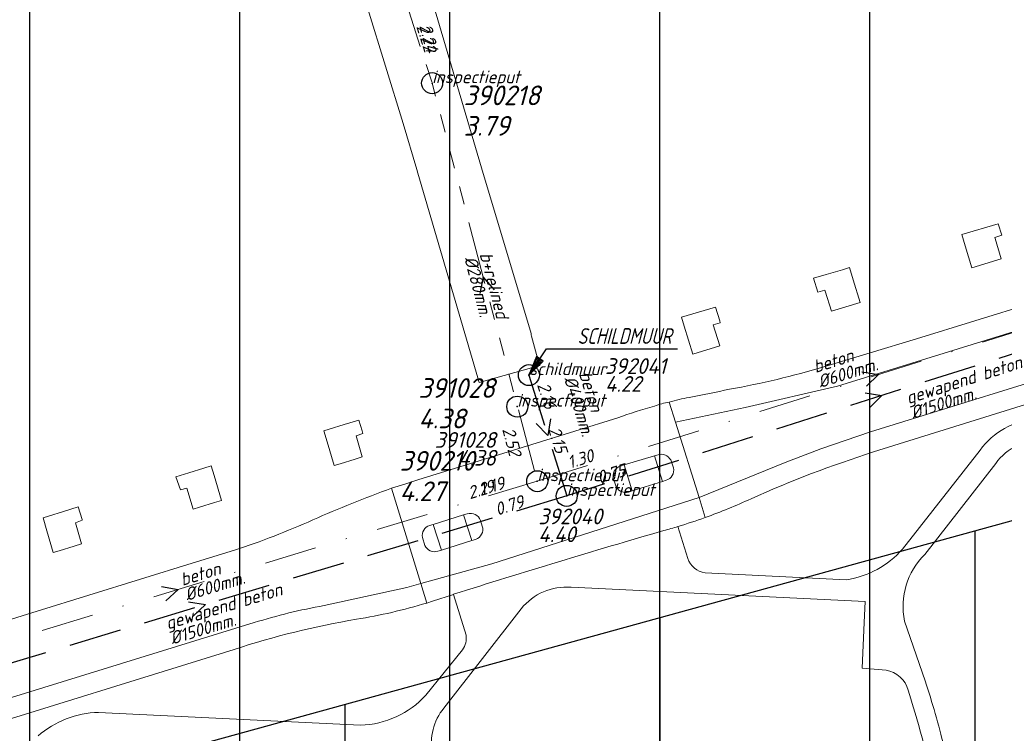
# Model space of a CAD drawing. Extents: x 148869 to 161638, y 453607 to 469810.
# Tile 345 of 656: x 155457 to 155551, y 461916 to 461984. Entities that reach past the tile are written whole.
import ezdxf
from ezdxf.enums import TextEntityAlignment as Align

# ---------------------------------------------------------------- set-up
doc = ezdxf.new("R2010")
doc.units = 0
doc.header["$PDMODE"] = 32
doc.header["$PDSIZE"] = 2
for name, pattern in [('RI-GWA', [18.45, 6, -1.8, 1.75, -1.8, 1.75, -1.8, 1.75, -1.8]), ('RI-HWA', [7.4, 5, -2.4]), ('RI-VWA', [11, 5, -3, 0, -3])]:
    doc.linetypes.add(name, pattern=pattern)
doc.layers.get('0').update_dxf_attribs({"linetype": 'CONTINUOUS'})
doc.layers.get('DEFPOINTS').update_dxf_attribs({"linetype": 'CONTINUOUS'})
for name, color, linetype in [('2022 hatch', 10, 'CONTINUOUS'), ('2024', 160, 'CONTINUOUS'), ('2024 hatch', 160, 'CONTINUOUS'), ('B-OI-AANPIJLING', 1, 'CONTINUOUS'), ('B-OI-AANPIJLING-niet meenemen', 252, 'CONTINUOUS'), ('B-OI-RI-BIJZONDERDERHEDEN-T18-niet meenemen', 252, 'CONTINUOUS'), ('B-OI-RI-BOB-T18-niet meenemen', 252, 'CONTINUOUS'), ('B-OI-RI-DIAMETER-T18-niet meenemen', 252, 'CONTINUOUS'), ('B-OI-RI-HWA-PUTDEKSELHOOGTE-T25-niet meenemen', 252, 'CONTINUOUS'), ('B-OI-RI-HWA-PUTNUMMER-T25-niet meenemen', 252, 'CONTINUOUS'), ('B-OI-RI-HWA_TRANSPORTLEIDING-G-niet meenemen', 252, 'RI-HWA'), ('B-OI-RI-MATERIAAL-T18-niet meenemen', 252, 'CONTINUOUS'), ('B-OI-RI-STROOMRICHTING-S-niet meenemen', 252, 'CONTINUOUS'), ('B-OI-RI-VWA_PUTDEKSELHOOGTE-T25-niet meenemen', 252, 'CONTINUOUS'), ('gs dwa', 252, 'CONTINUOUS'), ('gs rwa', 252, 'CONTINUOUS')]:
    doc.layers.add(name, color=color, linetype=linetype)
for name, color, linetype, lineweight in [('B-OI-RI-GWA-MATERIAAL-T18', 10, 'CONTINUOUS', 18), ('B-OI-RI-GWA-PUTDEKSELHOOGTE-T25', 10, 'CONTINUOUS', 25), ('B-OI-RI-GWA_BOB-T18', 10, 'CONTINUOUS', 18), ('B-OI-RI-GWA_DIAMETER-T18', 10, 'CONTINUOUS', 18), ('B-OI-RI-GWA_PUTNUMMER-T18', 10, 'CONTINUOUS', 18), ('B-OI-RI-GWA_RIOOLPUT-S', 10, 'CONTINUOUS', 25), ('B-OI-RI-GWA_TRANSPORTLEIDING-G', 10, 'RI-GWA', 18), ('B-OI-RI-STROOMRICHTING-S', 252, 'CONTINUOUS', 25), ('B-OI-RI-VWA-BOB-T18', 34, 'CONTINUOUS', 18), ('B-OI-RI-VWA_PUTDEKSELHOOGTE-T25', 34, 'CONTINUOUS', 25), ('B-OI-RI-VWA_PUTNUMMER-T25', 34, 'CONTINUOUS', 25), ('B-OI-RI-VWA_TRANSPORTLEIDING-G-niet meenemen', 252, 'RI-VWA', 18), ('B-RO-VH-VERHARDING_ASFALT-GV', 251, 'CONTINUOUS', 18), ('B-RO-VH-VERHARDING_SIERBESTRATING-GV', 251, 'CONTINUOUS', 18), ('B-RO-VH-VERHARDING_STRAATBAKSTEEN-GV', 251, 'CONTINUOUS', 18)]:
    doc.layers.add(name, color=color, linetype=linetype, lineweight=lineweight)
doc.styles.add('iso15', font='ISO.shx', dxfattribs={"oblique": 15})
doc.styles.add('NLCS-ISO-M500-T18_CURSIEF', font='NLCS-ISO.ttf', dxfattribs={"oblique": 15, "height": 0.9})
doc.styles.add('NLCS-ISO-M750-T25_CURSIEF', font='NLCS-ISO.ttf', dxfattribs={"oblique": 15, "height": 1.875})
doc.styles.add('NLCS-ISO-M750_CURSIEF', font='NLCS-ISO.ttf', dxfattribs={"oblique": 15})

# ---------------------------------------------------------------- blocks, each defined once
blk = doc.blocks.new('ACMAP_ANN_TEMPLATE_vwa-nap-r')
at = {"color": 0, "linetype": 'ByBlock', "style": 'NLCS-ISO-M500-T18_CURSIEF', "oblique": 15}
blk.add_attdef('vwa-nap-r', (-5.6, 0.2), '', height=1.2, dxfattribs=at)
blk = doc.blocks.new('ACMAP_ANN_TEMPLATE_gwa-diam')
at = {"color": 0, "linetype": 'ByBlock', "style": 'NLCS-ISO-M500-T18_CURSIEF', "oblique": 15}
blk.add_attdef('gwa-diam', (-2.2, -1.3), '', height=1.2, dxfattribs=at)
blk = doc.blocks.new('ACMAP_ANN_TEMPLATE_gwa-materiaal')
at = {"color": 0, "linetype": 'ByBlock', "style": 'NLCS-ISO-M500-T18_CURSIEF', "oblique": 15}
blk.add_attdef('gwa-mat', (-2.2, 0.2), '', height=1.2, dxfattribs=at)
blk = doc.blocks.new('ACMAP_ANN_TEMPLATE_gwa-nap-l')
at = {"color": 0, "linetype": 'ByBlock', "style": 'NLCS-ISO-M500-T18_CURSIEF', "oblique": 15}
blk.add_attdef('gwa-nap-l', (2.3, 0.2), '', height=1.2, dxfattribs=at)
blk = doc.blocks.new('ACMAP_ANN_TEMPLATE_gwa-nap-r')
at = {"color": 0, "linetype": 'ByBlock', "style": 'NLCS-ISO-M500-T18_CURSIEF', "oblique": 15}
blk.add_attdef('gwa-nap-r', (-5.6, 0.2), '', height=1.2, dxfattribs=at)
blk = doc.blocks.new('ACMAP_ANN_TEMPLATE_type knoop')
at = {"layer": 'DEFPOINTS', "style": 'NLCS-ISO-M500-T18_CURSIEF', "oblique": 15}
blk.add_attdef('type_knoop', (0, 0), '', height=1.2, dxfattribs=at)
blk = doc.blocks.new('ACMAP_ANN_TEMPLATE_gwa-puth')
at = {"color": 0, "linetype": 'ByBlock', "style": 'NLCS-ISO-M750-T25_CURSIEF', "oblique": 15}
blk.add_attdef('gwa-puth', (3, -5), '', height=1.875, dxfattribs=at)
blk = doc.blocks.new('ACMAP_ANN_TEMPLATE_gwa-putnr')
at = {"color": 0, "linetype": 'ByBlock', "style": 'NLCS-ISO-M750-T25_CURSIEF', "oblique": 15}
blk.add_attdef('gwa-putnr', (3, -2.1), '', height=1.875, dxfattribs=at)
blk = doc.blocks.new('ACMAP_ANN_TEMPLATE_vwa-puth')
at = {"color": 0, "linetype": 'ByBlock', "style": 'NLCS-ISO-M750-T25_CURSIEF', "oblique": 15}
blk.add_attdef('vwa-puth', (-3, 5), '', height=1.875, dxfattribs=at)
blk = doc.blocks.new('ACMAP_ANN_TEMPLATE_vwa-putnr')
at = {"color": 0, "linetype": 'ByBlock', "style": 'NLCS-ISO-M750-T25_CURSIEF', "oblique": 15}
blk.add_attdef('vaw-putnr', (-3, 7.9), '', height=1.875, dxfattribs=at)
blk = doc.blocks.new('ACMAP_ANN_TEMPLATE_diam')
at = {"color": 0, "linetype": 'ByBlock', "style": 'iso15', "oblique": 15}
blk.add_attdef('diam', (0.5, -1.3), '', height=1.2, dxfattribs=at)
blk = doc.blocks.new('ACMAP_ANN_TEMPLATE_mat')
at = {"color": 0, "linetype": 'ByBlock', "style": 'iso15', "oblique": 15}
blk.add_attdef('mat', (0.5, 0.2), '', height=1.2, dxfattribs=at)
blk = doc.blocks.new('ACMAP_ANN_TEMPLATE_nap-l')
at = {"color": 0, "linetype": 'ByBlock', "style": 'iso15', "oblique": 15}
blk.add_attdef('nap-l', (3.3, 0.2), '', height=1.2, dxfattribs=at)
blk = doc.blocks.new('ACMAP_ANN_TEMPLATE_nap-r')
at = {"color": 0, "linetype": 'ByBlock', "style": 'iso15', "oblique": 15}
blk.add_attdef('nap-r', text='', height=1.2, dxfattribs=at).set_placement((-4.1, 0.2), align=Align.RIGHT)
blk = doc.blocks.new('ACMAP_ANN_TEMPLATE_puth-dwa')
at = {"color": 0, "linetype": 'ByBlock', "style": 'iso15', "oblique": 15}
blk.add_attdef('puth-dwa', text='', height=1.5, dxfattribs=at).set_placement((2.7, 1), align=Align.RIGHT)
blk = doc.blocks.new('ACMAP_ANN_TEMPLATE_putnr-dwa')
at = {"color": 0, "linetype": 'ByBlock', "style": 'iso15', "oblique": 15}
blk.add_attdef('putnr-dwa', text='', height=1.5, dxfattribs=at).set_placement((2.7, 2.7), align=Align.RIGHT)
blk = doc.blocks.new('ACMAP_ANN_TEMPLATE_puth-rwa')
at = {"color": 0, "linetype": 'ByBlock', "style": 'iso15', "oblique": 15}
blk.add_attdef('puth-rwa', (-2.7, -4.4), '', height=1.5, dxfattribs=at)
blk = doc.blocks.new('ACMAP_ANN_TEMPLATE_putnr-rwa')
at = {"color": 0, "linetype": 'ByBlock', "style": 'iso15', "oblique": 15}
blk.add_attdef('putnr-rwa', (-2.7, -2.7), '', height=1.5, dxfattribs=at)

msp = doc.modelspace()

# ---------------------------------------------------------------- hatches: boundary and pattern name
at = {"layer": '2022 hatch'}
h = msp.add_hatch(dxfattribs=at)
h.set_pattern_fill('ANSI31', color=256, scale=19.992, angle=45)
h.set_pattern_definition([(90, (0, 0), (-19.992, 0), [])])
h.paths.add_polyline_path([(155957.388, 462199.724), (155824.598, 462339.47), (155809.402, 462364.77), (155712.061, 462492.349), (155741.324, 462534.936), (155724.447, 462653.497), (155647.562, 462844.836), (155571.032, 462835.784), (155539.498, 462940.928), (155214.406, 462860.043), (154975.035, 462800.215), (154771.747, 462639.509), (154795.059, 462617.836), (154687.68, 462525.32), (154739.275, 462359.608), (154777.217, 462294.152), (154815.258, 462238.263), (154900.318, 462169.47), (154928.549, 462144.027), (154992.389, 461993.67), (155064.085, 461959.845), (155069.754, 461944.783), (155080.623, 461929.02), (155099.543, 461841.435), (155124.54, 461788.653), (155176.213, 461747.526), (155253.101, 461670.144), (155301.179, 461625.416), (155386.96, 461536.3), (155426.743, 461562.755), (155670.404, 461472.539), (155778.97, 461514.91), (155823.821, 461578.908), (155914.942, 461739.532), (155884.36, 461781.396), (155900.671, 461812.327), (155940.194, 461941.246), (155946.895, 461971.718), (155993.497, 462030.178), (155993.118, 462149.221)])
at = {"layer": '2024 hatch'}
h = msp.add_hatch(dxfattribs=at)
h.set_pattern_fill('ANSI31', color=256, scale=29.988, angle=45)
h.set_pattern_definition([(90, (0, 0), (-29.988, 0), [])])
h.paths.add_polyline_path([(154831.694, 462220.786), (155444.64, 461906.596), (155731.699, 461985.627), (155857.303, 461818.438), (156014.781, 461601.834), (156060.402, 461536.419), (156081.902, 461465.462), (156157.242, 461082.374), (155797.145, 460855.732), (155567.09, 461168.914), (155534.07, 461230.342), (155509.317, 461273.713), (155475.227, 461315.96), (155413.292, 461389.046)])

# ---------------------------------------------------------------- linework, layer by layer
at = {"layer": '2024', "flags": 128}
msp.add_lwpolyline([(154831.694, 462220.786), (155444.64, 461906.596), (155731.699, 461985.627), (155857.303, 461818.438), (156014.781, 461601.834), (156060.402, 461536.419), (156081.902, 461465.462), (156157.242, 461082.374), (155797.145, 460855.732), (155567.09, 461168.914), (155534.07, 461230.342), (155509.317, 461273.713), (155475.227, 461315.96), (155413.292, 461389.046)], close=True, dxfattribs=at)
at = {"layer": 'B-OI-AANPIJLING', "color": 251, "flags": 128}
msp.add_lwpolyline([(155505.3, 461949.8), (155506.663, 461951.143), (155506.028, 461951.57), (155505.3, 461949.8), (155506.133, 461951.499), (155506.239, 461951.428), (155505.3, 461949.8), (155506.451, 461951.286), (155506.557, 461951.215), (155505.3, 461949.8), (155506.984, 461952.308), (155515.445, 461952.308)], dxfattribs=at)
at = {"layer": 'B-OI-AANPIJLING-niet meenemen', "flags": 128}
msp.add_lwpolyline([(155505.3, 461949.8), (155506.663, 461951.143), (155506.028, 461951.57), (155505.3, 461949.8), (155506.133, 461951.499), (155506.239, 461951.428), (155505.3, 461949.8), (155506.451, 461951.286), (155506.557, 461951.215), (155505.3, 461949.8), (155506.984, 461952.308), (155519.439, 461952.308)], dxfattribs=at)
at = {"layer": 'B-OI-RI-GWA_RIOOLPUT-S', "color": 251}
for p in [(155496.09, 461977.59), (155504.2, 461946.8)]:
    msp.add_point(p, dxfattribs=at)
at = {"layer": 'B-OI-RI-GWA_TRANSPORTLEIDING-G', "color": 251}
for p in [(155481.82, 462021.93), (155505.83, 461940.68)]:
    msp.add_line(p, (155496.09, 461977.59), dxfattribs=at)
at = {"layer": 'B-OI-RI-HWA_TRANSPORTLEIDING-G-niet meenemen'}
for p, q in [((155568.9, 461957.4), (155508.9, 461938.3)), ((155505.3, 461949.8), (155508.9, 461938.3)), ((155508.9, 461938.3), (155440.1, 461917.6))]:
    msp.add_line(p, q, dxfattribs=at)
at = {"layer": 'B-OI-RI-STROOMRICHTING-S', "color": 251}
msp.add_lwpolyline([(155502.015, 461957.93), (155500.955, 461959.14), (155500.625, 461957.56)], dxfattribs=at)
at = {"layer": 'B-OI-RI-STROOMRICHTING-S-niet meenemen'}
for points in [[(155537.01, 461950.11), (155538.6, 461949.85), (155537.44, 461948.74)], [(155537.31, 461948.1), (155538.9, 461947.85), (155537.75, 461946.73)], [(155507.36, 461945.64), (155507.1, 461944.05), (155505.98, 461945.21)], [(155470.31, 461929.67), (155471.9, 461929.4), (155470.73, 461928.3)], [(155472.91, 461928.22), (155474.5, 461927.95), (155473.33, 461926.85)]]:
    msp.add_lwpolyline(points, dxfattribs=at)
at = {"layer": 'B-OI-RI-VWA_TRANSPORTLEIDING-G-niet meenemen'}
for p, q in [((155506.1, 461939.7), (155571.1, 461960.01)), ((155437.7, 461919.1), (155506.1, 461939.7))]:
    msp.add_line(p, q, dxfattribs=at)
at = {"layer": 'B-RO-VH-VERHARDING_ASFALT-GV', "flags": 128}
for points in [[(155518.651, 461947.239), (155519.25, 461945.324), (155525.905, 461946.712), (155534.676, 461948.755), (155558.983, 461956.277), (155580.544, 461962.924), (155598.971, 461968.696), (155617.208, 461974.49), (155624.801, 461977.122), (155632.342, 461980.053), (155639.787, 461983.15), (155654.684, 461989.573), (155654.056, 461991.203), (155650.408, 461989.646), (155638.028, 461984.424), (155635.961, 461983.563)], [(155658.088, 461980.737), (155657.464, 461982.357), (155646.622, 461978.34), (155634.097, 461974.277), (155585.838, 461959.266), (155559.94, 461951.267), (155537.834, 461944.401), (155533.083, 461942.768), (155529.702, 461941.468), (155521.497, 461938.137), (155522.088, 461936.246)], [(155608.951, 461973.88), (155594.204, 461969.293), (155575.62, 461963.582), (155574.449, 461963.219), (155561.981, 461959.359), (155558.997, 461958.435), (155558.871, 461958.391), (155542.213, 461953.247), (155533.394, 461950.581)], [(155538.101, 461942.483), (155562.257, 461950.01), (155564.076, 461950.572), (155632.28, 461971.647)], [(155494.725, 461939.826), (155493.579, 461939.46), (155492.22, 461939.026), (155495.006, 461929.954), (155501.76, 461931.842), (155521.497, 461938.137), (155519.25, 461945.324), (155518.651, 461947.239)], [(155513.766, 461945.739), (155497.396, 461940.667), (155494.725, 461939.826)], [(155514.36, 461941.248), (155517.255, 461942.104), (155517.61, 461942.214)], [(155517.61, 461942.214), (155517.255, 461942.104), (155518.03, 461939.689), (155518.366, 461939.798)], [(155515.136, 461938.783), (155514.36, 461941.248), (155514.029, 461941.134)], [(155514.029, 461941.134), (155514.36, 461941.248)], [(155519.057, 461940.965), (155518.801, 461941.729)], [(155518.801, 461941.729), (155519.057, 461940.965)], [(155513.357, 461939.886), (155513.539, 461939.343)], [(155513.539, 461939.343), (155513.357, 461939.886)], [(155518.366, 461939.798), (155518.03, 461939.689), (155515.136, 461938.783), (155514.791, 461938.664)], [(155485.796, 461927.861), (155493.697, 461929.588), (155495.006, 461929.954), (155492.22, 461939.026)], [(155514.791, 461938.664), (155515.136, 461938.783)], [(155522.088, 461936.246), (155521.497, 461938.137), (155501.76, 461931.842), (155495.006, 461929.954)], [(155495.841, 461935.487), (155496.189, 461935.589), (155499.09, 461936.493), (155499.429, 461936.602)], [(155499.429, 461936.602), (155499.09, 461936.493)], [(155499.09, 461936.493), (155499.874, 461934.059), (155500.217, 461934.162)], [(155496.981, 461933.144), (155496.189, 461935.589), (155495.841, 461935.487)], [(155500.868, 461935.413), (155500.696, 461935.952)], [(155500.696, 461935.952), (155500.868, 461935.413)], [(155495.164, 461934.35), (155495.402, 461933.591)], [(155495.402, 461933.591), (155495.164, 461934.35)], [(155499.874, 461934.059), (155496.981, 461933.144), (155496.64, 461933.038)], [(155500.217, 461934.162), (155499.874, 461934.059)], [(155477.263, 461933.125), (155473.229, 461931.89), (155458.488, 461927.321), (155445.914, 461923.421), (155445.235, 461923.211), (155430.276, 461918.574), (155409.635, 461912.2), (155406.507, 461911.381), (155401.482, 461910.332), (155401.281, 461910.959)], [(155496.64, 461933.038), (155496.981, 461933.144)], [(155495.574, 461928.104), (155495.006, 461929.954), (155493.697, 461929.588), (155485.796, 461927.861)], [(155495.006, 461929.954), (155495.574, 461928.104), (155496.136, 461928.279), (155498.117, 461928.932), (155498.131, 461928.936)], [(155479.141, 461926.238), (155448.192, 461916.708), (155413.482, 461905.906), (155409.521, 461904.686)], [(155409.521, 461904.686), (155413.482, 461905.906), (155448.192, 461916.708), (155479.141, 461926.238)], [(155429.746, 461908.878), (155430.593, 461909.191), (155438.74, 461911.719), (155449.91, 461915.215), (155450.58, 461915.426), (155477.233, 461923.687)]]:
    msp.add_lwpolyline(points, dxfattribs=at)
msp.add_lwpolyline([(155519.25, 461945.324), (155521.497, 461938.137), (155529.702, 461941.468), (155533.083, 461942.768), (155537.834, 461944.401), (155559.94, 461951.267), (155585.838, 461959.266), (155634.097, 461974.277), (155646.622, 461978.34), (155657.464, 461982.357), (155654.684, 461989.573), (155639.787, 461983.15), (155632.342, 461980.053), (155624.801, 461977.122), (155617.208, 461974.49), (155598.971, 461968.696), (155580.544, 461962.924), (155558.983, 461956.277), (155534.676, 461948.755), (155525.905, 461946.712)], close=True, dxfattribs=at)
at = {"layer": 'B-RO-VH-VERHARDING_ASFALT-GV'}
for points in [[(155533.394, 461950.581, -0.026231), (155524.405, 461948.451)], [(155520.554, 461947.672, 0.019509), (155518.651, 461947.239)], [(155524.405, 461948.451, -0.002397), (155520.554, 461947.672)], [(155517.256, 461946.853, 0.017096), (155513.766, 461945.739)], [(155518.651, 461947.239, 0.043084), (155517.256, 461946.853)], [(155518.801, 461941.729, 0.36029), (155517.61, 461942.214)], [(155517.61, 461942.214, -0.36029), (155518.801, 461941.729)], [(155526.462, 461938.03, -0.028299), (155538.101, 461942.483)], [(155514.029, 461941.134, 0.415424), (155513.357, 461939.886)], [(155513.357, 461939.886, -0.415424), (155514.029, 461941.134)], [(155518.366, 461939.798, 0.41755), (155519.057, 461940.965)], [(155519.057, 461940.965, -0.41755), (155518.366, 461939.798)], [(155513.539, 461939.343, 0.395215), (155514.791, 461938.664)], [(155514.791, 461938.664, -0.395215), (155513.539, 461939.343)], [(155492.22, 461939.026, 0.01719), (155484.731, 461936.021)], [(155522.088, 461936.246, 0.021464), (155526.462, 461938.03)], [(155500.696, 461935.952, 0.40546), (155499.429, 461936.602)], [(155499.429, 461936.602, -0.40546), (155500.696, 461935.952)], [(155484.731, 461936.021, -0.026245), (155477.263, 461933.125)], [(155495.841, 461935.487, 0.375841), (155495.164, 461934.35)], [(155495.164, 461934.35, -0.375841), (155495.841, 461935.487)], [(155500.217, 461934.162, 0.412603), (155500.868, 461935.413)], [(155500.868, 461935.413, -0.412603), (155500.217, 461934.162)], [(155519.495, 461935.39, 0.012391), (155522.088, 461936.246)], [(155498.131, 461928.936, -0.006896), (155518.151, 461935.002)], [(155518.151, 461935.002, 0.006288), (155519.495, 461935.39)], [(155495.402, 461933.591, 0.384232), (155496.64, 461933.038)], [(155496.64, 461933.038, -0.384232), (155495.402, 461933.591)], [(155488.887, 461926.56, 0.033824), (155495.574, 461928.104)], [(155485.796, 461927.861, 0.032326), (155479.141, 461926.238)], [(155479.141, 461926.238, -0.032326), (155485.796, 461927.861)], [(155477.233, 461923.687, -0.037665), (155488.887, 461926.56)]]:
    msp.add_lwpolyline(points, format="xyb", dxfattribs=at)
at = {"layer": 'B-RO-VH-VERHARDING_SIERBESTRATING-GV', "flags": 128}
for points in [[(155549.679, 461962.802), (155549.646, 461962.908), (155550.314, 461963.114), (155549.977, 461964.206), (155546.506, 461963.181), (155546.842, 461962.093), (155547.487, 461960.002), (155550.277, 461960.863)], [(155535.143, 461959.828), (155533.609, 461959.375), (155532.401, 461959.019), (155532.813, 461957.686), (155533.49, 461957.895), (155533.521, 461957.794), (155534.113, 461955.876), (155536.842, 461956.718), (155536.179, 461958.867), (155535.82, 461960.028)], [(155520.9, 461951.799), (155523.473, 461952.593), (155522.859, 461954.581), (155523.524, 461954.786), (155523.471, 461954.956), (155523.067, 461956.265), (155519.818, 461955.306), (155520.078, 461954.465)], [(155489.125, 461945.527), (155487.715, 461945.09), (155486.284, 461944.646), (155485.787, 461944.492), (155486.098, 461943.453), (155486.776, 461941.196), (155487.34, 461941.37), (155488.772, 461941.814), (155489.433, 461942.019), (155488.846, 461944.021), (155489.499, 461944.253), (155489.424, 461944.508)], [(155474.347, 461940.948), (155472.914, 461940.504), (155471.701, 461940.128), (155472.128, 461938.878), (155472.725, 461939.04), (155473.33, 461937.031), (155473.932, 461937.217), (155475.365, 461937.661), (155476.035, 461937.869), (155475.332, 461940.255), (155475.063, 461941.17)], [(155461.003, 461936.814), (155459.572, 461936.37), (155459.074, 461936.216), (155459.423, 461934.993), (155460.018, 461932.908), (155460.579, 461933.082), (155462.01, 461933.525), (155462.698, 461933.738), (155462.125, 461935.738), (155462.78, 461935.984), (155462.76, 461936.049), (155462.399, 461937.246)]]:
    msp.add_lwpolyline(points, close=True, dxfattribs=at)
at = {"layer": 'B-RO-VH-VERHARDING_STRAATBAKSTEEN-GV', "flags": 128}
for points in [[(155505.516, 461953.749), (155500.797, 461969.532), (155491.821, 462000), (155488.988, 462009.602), (155483.139, 462007.891)], [(155483.139, 462007.891), (155485.475, 462000), (155489.977, 461984.68), (155493.343, 461973.753), (155494.634, 461969.364), (155494.738, 461969.009), (155500.434, 461949.548), (155500.499, 461949.296), (155500.559, 461949.084), (155506.334, 461950.702), (155506.04, 461951.764), (155505.544, 461953.521)], [(155548.258, 461942.665), (155540.863, 461933.234)], [(155542.985, 461932.716), (155549.753, 461941.381)], [(155520.435, 461932.356), (155519.495, 461935.39)], [(155535.518, 461930.317), (155522.068, 461930.984)], [(155498.131, 461928.936), (155498.117, 461928.932), (155499.323, 461925.053)], [(155509.311, 461929.611), (155537.327, 461928.242), (155537.229, 461926.245), (155537.017, 461921.9), (155539.312, 461921.716)], [(155497.215, 461918.109), (155504.574, 461927.568)], [(155543.033, 461920.684), (155541.067, 461926.388)], [(155498.975, 461923.651), (155495.492, 461919.324)], [(155489.273, 461916.473), (155464.333, 461917.693)]]:
    msp.add_lwpolyline(points, dxfattribs=at)
at = {"layer": 'B-RO-VH-VERHARDING_STRAATBAKSTEEN-GV'}
for points in [[(155505.544, 461953.521, -0.140388), (155505.516, 461953.749)], [(155553.56, 461945.628, 0.216989), (155548.258, 461942.665)], [(155549.753, 461941.381, -0.27026), (155554.417, 461943.575)], [(155518.151, 461935.002, 0.006896), (155498.131, 461928.936)], [(155519.495, 461935.39, -0.006288), (155518.151, 461935.002)], [(155540.863, 461933.234, -0.176455), (155535.518, 461930.317)], [(155541.067, 461926.388, -0.254425), (155542.985, 461932.716)], [(155522.068, 461930.984, -0.282565), (155520.435, 461932.356)], [(155504.574, 461927.568, -0.246844), (155509.311, 461929.611)], [(155499.323, 461925.053, -0.194089), (155498.975, 461923.651)], [(155539.312, 461921.716, -0.285641), (155541.415, 461919.81)], [(155544.825, 461914.427, 0.020176), (155543.033, 461920.684)], [(155541.415, 461919.81, -0.01893), (155543.295, 461913.057)], [(155495.492, 461919.324, -0.201127), (155489.273, 461916.473)], [(155464.333, 461917.693, 0.174968), (155458.574, 461915.453)], [(155496.137, 461913.756, -0.228393), (155497.215, 461918.109)]]:
    msp.add_lwpolyline(points, format="xyb", dxfattribs=at)
at = {"layer": 'gs dwa'}
msp.add_point((155506.1, 461939.7), dxfattribs=at)
at = {"layer": 'gs rwa'}
for p in [(155505.3, 461949.8), (155508.9, 461938.3)]:
    msp.add_point(p, dxfattribs=at)

# ---------------------------------------------------------------- block references
at = {"layer": 'B-OI-RI-BOB-T18-niet meenemen'}
ref = msp.add_blockref('ACMAP_ANN_TEMPLATE_nap-l', (155504.891, 461951.979), dxfattribs=dict(at, rotation=287.3823888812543))
ref.add_attrib('nap-l', '2.16', (155506.068, 461948.89), dxfattribs={"layer": '0', "color": 0, "linetype": 'ByBlock', "height": 1.2, "rotation": 287.38239, "style": 'NLCS-ISO-M750_CURSIEF', "oblique": 15})
ref = msp.add_blockref('ACMAP_ANN_TEMPLATE_nap-r', (155508.9, 461938.3), dxfattribs=dict(at, rotation=287.3823888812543))
ref.add_attrib('nap-r', '2.15', dxfattribs={"layer": '0', "color": 0, "linetype": 'ByBlock', "height": 1.2, "rotation": 287.38239, "style": 'NLCS-ISO-M750_CURSIEF', "oblique": 15}).set_placement((155507.866, 461942.273), align=Align.RIGHT)
ref = msp.add_blockref('ACMAP_ANN_TEMPLATE_nap-l', (155506.1, 461939.7), dxfattribs=dict(at, rotation=17.35201698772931))
ref.add_attrib('nap-l', '1.30', (155509.19, 461940.875), dxfattribs={"layer": '0', "color": 0, "linetype": 'ByBlock', "height": 1.2, "rotation": 17.35202, "style": 'NLCS-ISO-M750_CURSIEF', "oblique": 15})
ref = msp.add_blockref('ACMAP_ANN_TEMPLATE_nap-l', (155508.9, 461938.3), dxfattribs=dict(at, rotation=16.74507473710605))
ref.add_attrib('nap-l', '0.75', (155512.002, 461939.442), dxfattribs={"layer": '0', "color": 0, "linetype": 'ByBlock', "height": 1.2, "rotation": 16.74507, "style": 'NLCS-ISO-M750_CURSIEF', "oblique": 15})
ref = msp.add_blockref('ACMAP_ANN_TEMPLATE_nap-r', (155506.1, 461939.7), dxfattribs=dict(at, rotation=16.76070388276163))
ref.add_attrib('nap-r', '2.19', dxfattribs={"layer": '0', "color": 0, "linetype": 'ByBlock', "height": 1.2, "rotation": 16.7607, "style": 'NLCS-ISO-M750_CURSIEF', "oblique": 15}).set_placement((155502.117, 461938.709), align=Align.RIGHT)
ref = msp.add_blockref('ACMAP_ANN_TEMPLATE_nap-r', (155508.9, 461938.3), dxfattribs=dict(at, rotation=17.65800697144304))
ref.add_attrib('nap-r', '0.79', dxfattribs={"layer": '0', "color": 0, "linetype": 'ByBlock', "height": 1.2, "rotation": 17.65801, "style": 'NLCS-ISO-M750_CURSIEF', "oblique": 15}).set_placement((155504.933, 461937.247), align=Align.RIGHT)
at = {"layer": 'B-OI-RI-DIAMETER-T18-niet meenemen'}
ref = msp.add_blockref('ACMAP_ANN_TEMPLATE_diam', (155532.173, 461949.656), dxfattribs=dict(at, rotation=17.35201698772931))
ref.add_attrib('diam', '%%c600mm.', (155533.038, 461948.565), dxfattribs={"layer": '0', "color": 0, "linetype": 'ByBlock', "height": 1.2, "rotation": 17.35202, "style": 'NLCS-ISO-M750_CURSIEF', "oblique": 15})
ref = msp.add_blockref('ACMAP_ANN_TEMPLATE_diam', (155509.713, 461950.349), dxfattribs=dict(at, rotation=287.3823888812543))
ref.add_attrib('diam', '%%c400mm.', (155508.622, 461949.484), dxfattribs={"layer": '0', "color": 0, "linetype": 'ByBlock', "height": 1.2, "rotation": 287.38239, "style": 'NLCS-ISO-M750_CURSIEF', "oblique": 15})
ref = msp.add_blockref('ACMAP_ANN_TEMPLATE_diam', (155541.004, 461946.685), dxfattribs=dict(at, rotation=17.65800697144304))
ref.add_attrib('diam', '%%c1500mm.', (155541.875, 461945.598), dxfattribs={"layer": '0', "color": 0, "linetype": 'ByBlock', "height": 1.2, "rotation": 17.65801, "style": 'NLCS-ISO-M750_CURSIEF', "oblique": 15})
ref = msp.add_blockref('ACMAP_ANN_TEMPLATE_diam', (155471.9, 461929.4), dxfattribs=dict(at, rotation=16.76070388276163))
ref.add_attrib('diam', '%%c600mm.', (155472.754, 461928.299), dxfattribs={"layer": '0', "color": 0, "linetype": 'ByBlock', "height": 1.2, "rotation": 16.7607, "style": 'NLCS-ISO-M750_CURSIEF', "oblique": 15})
ref = msp.add_blockref('ACMAP_ANN_TEMPLATE_diam', (155470.497, 461925.239), dxfattribs=dict(at, rotation=16.74507473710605))
ref.add_attrib('diam', '%%c1500mm.', (155471.351, 461924.138), dxfattribs={"layer": '0', "color": 0, "linetype": 'ByBlock', "height": 1.2, "rotation": 16.74507, "style": 'NLCS-ISO-M750_CURSIEF', "oblique": 15})
at = {"layer": 'B-OI-RI-GWA-MATERIAAL-T18', "color": 251, "rotation": 284.7825244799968}
msp.add_blockref('ACMAP_ANN_TEMPLATE_gwa-materiaal', (155500.96, 461959.135), dxfattribs=at).add_auto_attribs({'gwa-mat': 'b+relined'})
at = {"layer": 'B-OI-RI-GWA-PUTDEKSELHOOGTE-T25', "color": 251}
for p, values in [((155496.09, 461977.59), {'gwa-puth': '3.79'}), ((155489.989, 461942.802), {'gwa-puth': '4.27'})]:
    msp.add_blockref('ACMAP_ANN_TEMPLATE_gwa-puth', p, dxfattribs=at).add_auto_attribs(values)
at = {"layer": 'B-OI-RI-GWA_BOB-T18', "color": 251}
for name, p, rotation, values in [('ACMAP_ANN_TEMPLATE_gwa-nap-r', (155496.09, 461977.59), 287.8398005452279, {'gwa-nap-r': '2.22'}), ('ACMAP_ANN_TEMPLATE_gwa-nap-r', (155496.09, 461977.59), 284.7825244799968, {'gwa-nap-r': '2.24'}), ('ACMAP_ANN_TEMPLATE_gwa-nap-l', (155501.973, 461946.823), 284.7825244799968, {'gwa-nap-l': '2.52'})]:
    msp.add_blockref(name, p, dxfattribs=dict(at, rotation=rotation)).add_auto_attribs(values)
at = {"layer": 'B-OI-RI-GWA_DIAMETER-T18', "color": 251, "rotation": 284.7825244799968}
msp.add_blockref('ACMAP_ANN_TEMPLATE_gwa-diam', (155500.96, 461959.135), dxfattribs=at).add_auto_attribs({'gwa-diam': '%%c280mm.'})
at = {"layer": 'B-OI-RI-GWA_PUTNUMMER-T18', "color": 251}
for p, values in [((155496.09, 461977.59), {'gwa-putnr': '390218'}), ((155489.989, 461942.802), {'gwa-putnr': '390210'})]:
    msp.add_blockref('ACMAP_ANN_TEMPLATE_gwa-putnr', p, dxfattribs=at).add_auto_attribs(values)
at = {"layer": 'B-OI-RI-HWA-PUTDEKSELHOOGTE-T25-niet meenemen'}
ref = msp.add_blockref('ACMAP_ANN_TEMPLATE_puth-rwa', (155515.25, 461952.609), dxfattribs=at)
ref.add_attrib('puth-rwa', '4.22', (155512.55, 461948.209), dxfattribs={"layer": '0', "color": 0, "linetype": 'ByBlock', "height": 1.5, "style": 'NLCS-ISO-M750_CURSIEF', "oblique": 15})
ref = msp.add_blockref('ACMAP_ANN_TEMPLATE_puth-rwa', (155508.9, 461938.3), dxfattribs=at)
ref.add_attrib('puth-rwa', '4.40', (155506.2, 461933.9), dxfattribs={"layer": '0', "color": 0, "linetype": 'ByBlock', "height": 1.5, "style": 'NLCS-ISO-M750_CURSIEF', "oblique": 15})
at = {"layer": 'B-OI-RI-HWA-PUTNUMMER-T25-niet meenemen'}
ref = msp.add_blockref('ACMAP_ANN_TEMPLATE_putnr-rwa', (155515.25, 461952.609), dxfattribs=at)
ref.add_attrib('putnr-rwa', '392041', (155512.55, 461949.909), dxfattribs={"layer": '0', "color": 0, "linetype": 'ByBlock', "height": 1.5, "style": 'NLCS-ISO-M750_CURSIEF', "oblique": 15})
ref = msp.add_blockref('ACMAP_ANN_TEMPLATE_putnr-rwa', (155508.9, 461938.3), dxfattribs=at)
ref.add_attrib('putnr-rwa', '392040', (155506.2, 461935.6), dxfattribs={"layer": '0', "color": 0, "linetype": 'ByBlock', "height": 1.5, "style": 'NLCS-ISO-M750_CURSIEF', "oblique": 15})
at = {"layer": 'B-OI-RI-MATERIAAL-T18-niet meenemen'}
ref = msp.add_blockref('ACMAP_ANN_TEMPLATE_mat', (155532.173, 461949.656), dxfattribs=dict(at, rotation=17.35201698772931))
ref.add_attrib('mat', 'beton', (155532.591, 461949.996), dxfattribs={"layer": '0', "color": 0, "linetype": 'ByBlock', "height": 1.2, "rotation": 17.35202, "style": 'NLCS-ISO-M750_CURSIEF', "oblique": 15})
ref = msp.add_blockref('ACMAP_ANN_TEMPLATE_mat', (155541.004, 461946.685), dxfattribs=dict(at, rotation=17.65800697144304))
ref.add_attrib('mat', 'gewapend beton', (155541.42, 461947.027), dxfattribs={"layer": '0', "color": 0, "linetype": 'ByBlock', "height": 1.2, "rotation": 17.65801, "style": 'NLCS-ISO-M750_CURSIEF', "oblique": 15})
ref = msp.add_blockref('ACMAP_ANN_TEMPLATE_mat', (155509.713, 461950.349), dxfattribs=dict(at, rotation=287.3823888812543))
ref.add_attrib('mat', 'beton', (155510.053, 461949.932), dxfattribs={"layer": '0', "color": 0, "linetype": 'ByBlock', "height": 1.2, "rotation": 287.38239, "style": 'NLCS-ISO-M750_CURSIEF', "oblique": 15})
ref = msp.add_blockref('ACMAP_ANN_TEMPLATE_mat', (155471.9, 461929.4), dxfattribs=dict(at, rotation=16.76070388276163))
ref.add_attrib('mat', 'beton', (155472.321, 461929.736), dxfattribs={"layer": '0', "color": 0, "linetype": 'ByBlock', "height": 1.2, "rotation": 16.7607, "style": 'NLCS-ISO-M750_CURSIEF', "oblique": 15})
ref = msp.add_blockref('ACMAP_ANN_TEMPLATE_mat', (155470.497, 461925.239), dxfattribs=dict(at, rotation=16.74507473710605))
ref.add_attrib('mat', 'gewapend beton', (155470.919, 461925.574), dxfattribs={"layer": '0', "color": 0, "linetype": 'ByBlock', "height": 1.2, "rotation": 16.74507, "style": 'NLCS-ISO-M750_CURSIEF', "oblique": 15})
at = {"layer": 'B-OI-RI-VWA-BOB-T18', "color": 251, "rotation": 16.76070388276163}
msp.add_blockref('ACMAP_ANN_TEMPLATE_vwa-nap-r', (155506.1, 461939.7), dxfattribs=at).add_auto_attribs({'vwa-nap-r': '2.19'})
at = {"layer": 'B-OI-RI-VWA_PUTDEKSELHOOGTE-T25', "color": 251}
msp.add_blockref('ACMAP_ANN_TEMPLATE_vwa-puth', (155497.791, 461939.736), dxfattribs=at).add_auto_attribs({'vwa-puth': '4.38'})
at = {"layer": 'B-OI-RI-VWA_PUTDEKSELHOOGTE-T25-niet meenemen'}
ref = msp.add_blockref('ACMAP_ANN_TEMPLATE_putnr-dwa', (155499.458, 461940.182), dxfattribs=at)
ref.add_attrib('putnr-dwa', '391028', dxfattribs={"layer": '0', "color": 0, "linetype": 'ByBlock', "height": 1.5, "style": 'NLCS-ISO-M750_CURSIEF', "oblique": 15}).set_placement((155502.158, 461942.882), align=Align.RIGHT)
ref = msp.add_blockref('ACMAP_ANN_TEMPLATE_puth-dwa', (155499.458, 461940.182), dxfattribs=at)
ref.add_attrib('puth-dwa', '4.38', dxfattribs={"layer": '0', "color": 0, "linetype": 'ByBlock', "height": 1.5, "style": 'NLCS-ISO-M750_CURSIEF', "oblique": 15}).set_placement((155502.158, 461941.182), align=Align.RIGHT)
at = {"layer": 'B-OI-RI-VWA_PUTNUMMER-T25', "color": 251}
msp.add_blockref('ACMAP_ANN_TEMPLATE_vwa-putnr', (155497.791, 461939.736), dxfattribs=at).add_auto_attribs({'vaw-putnr': '391028'})
at = {"layer": 'DEFPOINTS'}
for p, values in [((155496.09, 461977.59), {'type_knoop': 'inspectieput'}), ((155505.3, 461949.8), {'type_knoop': 'schildmuur'}), ((155504.2, 461946.8), {'type_knoop': 'inspectieput'}), ((155506.1, 461939.7), {'type_knoop': 'inspectieput'}), ((155508.9, 461938.3), {'type_knoop': 'inspectieput'})]:
    msp.add_blockref('ACMAP_ANN_TEMPLATE_type knoop', p, dxfattribs=at).add_auto_attribs(values)

# ---------------------------------------------------------------- texts
at = {"layer": 'B-OI-RI-BIJZONDERDERHEDEN-T18-niet meenemen', "style": 'NLCS-ISO-M750_CURSIEF', "oblique": 15, "width": 0.8}
msp.add_text('SCHILDMUUR', height=1.5, dxfattribs=at).set_placement((155509.938, 461952.77))

doc.saveas('drawing.dxf')
